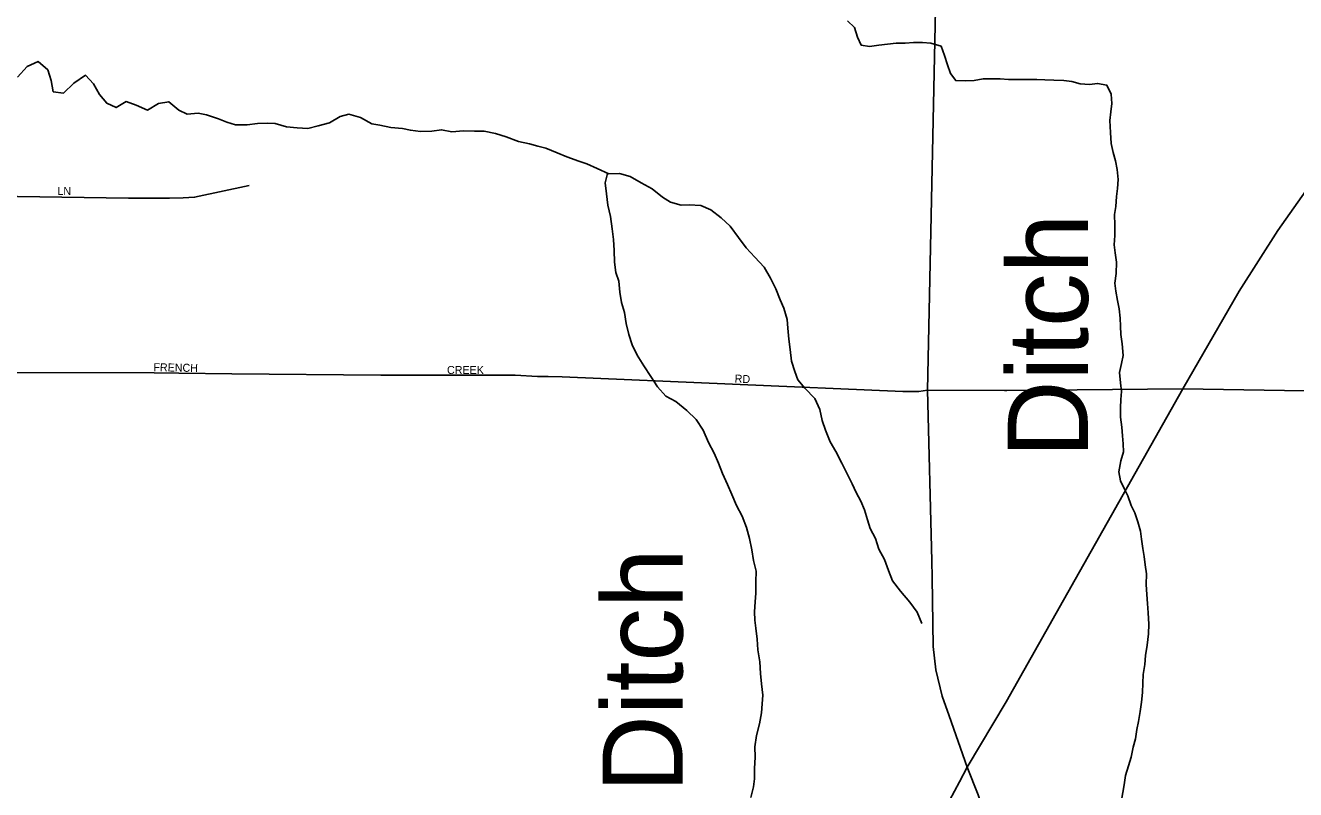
# Model space of a CAD drawing. Extents: x 1857828 to 2277390, y 930619 to 1324581.
# Drawn here: x 2078983 to 2086916, y 1254407 to 1259179 of the extents above; entities that cross this region are included whole.
import ezdxf

# ---------------------------------------------------------------- set-up
doc = ezdxf.new("R2010")
doc.units = 0
for name, color, linetype in [('GM_X_City_Street', 7, 'Continuous'), ('GM_X_City_Street_Text', 7, 'Continuous'), ('GM_X_Interstate_Route', 7, 'Continuous'), ('GM_X_Minor_River', 7, 'Continuous'), ('GM_X_Minor_River_Text', 7, 'Continuous'), ('GM_X_State_Route', 7, 'Continuous')]:
    doc.layers.add(name, color=color, linetype=linetype)

msp = doc.modelspace()

# ---------------------------------------------------------------- linework, layer by layer
at = {"layer": 'GM_X_City_Street'}
for points in [[(2077719.9, 1257943.4), (2077712, 1257953.5), (2077722.6, 1257995.4), (2077755.3, 1258035), (2077781.7, 1258054.7), (2077834.3, 1258084), (2077898.9, 1258107.2), (2077967.3, 1258118.2), (2078059.8, 1258126.9), (2078238.4, 1258120.3), (2079627.6, 1258100.3), (2079882.6, 1258100.7), (2079968.9, 1258103.4), (2080039.2, 1258106.4), (2080379.6, 1258179.7)], [(2077504.1, 1257013.4), (2077767.2, 1257013), (2077941.4, 1257012.8), (2079788.2, 1257010.4), (2079941, 1257007.1), (2080272.6, 1257002.7), (2081203, 1256995), (2082043, 1256995), (2082181.7, 1256987.6), (2082248, 1256987.9), (2082336.5, 1256984.3), (2084462.9, 1256893.9), (2084563.4, 1256892.4), (2084618, 1256900.9)], [(2084618, 1256900.9), (2085097.4, 1256898.9), (2085112.9, 1256899)], [(2085112.9, 1256899), (2086212.8, 1256909.8), (2087101.7, 1256895.5), (2087152.9, 1256895.5), (2087197.3, 1256895.6)]]:
    msp.add_lwpolyline(points, dxfattribs=at)
at = {"layer": 'GM_X_Interstate_Route'}
for points in [[(2084816.9, 1254455.7), (2084865.7, 1254546.9), (2085109.5, 1254955.1), (2085466.7, 1255590), (2086212.8, 1256909.8), (2086564.2, 1257519.8), (2086805.7, 1257898.5), (2086980.3, 1258145.7), (2087113.8, 1258312.5), (2087152.8, 1258356)], [(2082922.4, 1247787), (2082917.8, 1248492.3), (2082915.7, 1248723.5), (2082909.9, 1249544.5), (2082900.8, 1249796.2), (2082900.8, 1250037.7), (2082906.5, 1250255.4), (2082924.6, 1250470.8), (2082953, 1250656.8), (2082999.5, 1250894.9), (2083053.9, 1251136.4), (2083115.1, 1251339.3), (2083239.8, 1251639.8), (2083372.5, 1251905.1), (2084660.5, 1254163.7), (2084816.9, 1254455.7)]]:
    msp.add_lwpolyline(points, dxfattribs=at)
at = {"layer": 'GM_X_Minor_River'}
for points in [[(2084117.7, 1259207.3), (2084160.4, 1259165.6), (2084179.2, 1259105.5), (2084204, 1259055.5), (2084254.3, 1259048), (2084312.4, 1259056.7), (2084366.6, 1259061.3), (2084420.8, 1259067.9), (2084477, 1259068.6), (2084529.2, 1259073.2), (2084585.5, 1259071.8), (2084637.8, 1259068.3), (2084702.3, 1259049), (2084723.1, 1258990.9), (2084741.9, 1258932.8), (2084760.6, 1258878.8), (2084793.3, 1258834.9), (2084851.6, 1258833.5), (2084907.8, 1258836.2), (2084965.9, 1258844.8), (2085020.2, 1258845.4), (2085070.4, 1258846), (2085122.7, 1258840.6), (2085183, 1258841.2), (2085245.3, 1258841.9), (2085299.5, 1258840.5), (2085349.8, 1258839.1), (2085406, 1258837.7), (2085468.4, 1258834.3), (2085518.6, 1258828.9), (2085571.1, 1258813.4), (2085629.4, 1258810), (2085679.5, 1258816.6), (2085737.9, 1258805.2), (2085764.7, 1258749.2), (2085769.4, 1258691), (2085762, 1258638.6), (2085756.6, 1258586.3), (2085759.6, 1258509.9), (2085764.4, 1258441.7), (2085777.1, 1258385.5), (2085791.8, 1258333.4), (2085802.5, 1258279.3), (2085807.3, 1258217), (2085804, 1258160.7), (2085798.5, 1258110.4), (2085793.3, 1258048), (2085785.8, 1257997.7), (2085786.6, 1257931.3), (2085787.4, 1257867), (2085784.1, 1257808.7), (2085788.7, 1257758.5), (2085797.4, 1257700.3), (2085796.3, 1257630), (2085787, 1257569.6), (2085793.6, 1257519.4), (2085804.3, 1257461.2), (2085815, 1257409.1), (2085821.7, 1257350.8), (2085822.3, 1257300.6), (2085825, 1257248.4), (2085833.7, 1257190.2), (2085838.6, 1257117.9), (2085829.2, 1257067.5), (2085815.8, 1257011.1), (2085822.6, 1256946.8), (2085829.3, 1256892.6), (2085825.9, 1256842.3), (2085822.4, 1256792), (2085823.1, 1256733.8), (2085832, 1256669.5), (2085834.6, 1256617.3), (2085839.2, 1256567.1), (2085841.8, 1256516.9), (2085824.4, 1256460.4), (2085813.2, 1256391.9), (2085821.9, 1256335.8), (2085846.6, 1256287.8), (2085869.3, 1256241.8), (2085890.1, 1256181.7), (2085912.7, 1256135.8), (2085931.5, 1256079.7), (2085948.3, 1256021.6)], [(2078933.6, 1258856.6), (2078993.6, 1258923.1), (2079061.8, 1258953.4), (2079122.3, 1258901.4), (2079144.6, 1258835.1), (2079157, 1258764.8), (2079221.3, 1258757), (2079285.3, 1258819.5), (2079357.4, 1258868), (2079407.9, 1258813.9), (2079446.3, 1258747.7), (2079490.7, 1258693.6), (2079549.1, 1258665.6), (2079613.2, 1258704), (2079675.6, 1258682.1), (2079746, 1258650.2), (2079814.1, 1258690.6), (2079878.4, 1258702.8), (2079940.9, 1258650.8), (2079993.2, 1258624.8), (2080061.5, 1258631.1), (2080113.7, 1258621.2), (2080188.2, 1258595.3), (2080240.5, 1258575.4), (2080294.8, 1258557.5), (2080367.1, 1258557.7), (2080433.4, 1258566), (2080493.6, 1258568.2), (2080543.8, 1258566.3), (2080614.2, 1258546.5), (2080680.5, 1258538.7), (2080746.8, 1258534.8), (2080811.1, 1258551.1), (2080883.3, 1258571.5), (2080949.5, 1258609.9), (2081003.6, 1258624.1), (2081076, 1258604.3), (2081146.5, 1258564.3), (2081196.7, 1258556.4), (2081265.1, 1258542.6), (2081337.4, 1258534.8), (2081387.7, 1258524.9), (2081450, 1258517), (2081522.3, 1258519.3), (2081582.5, 1258527.5), (2081646.9, 1258513.7), (2081719.2, 1258519.9), (2081787.5, 1258518.1), (2081847.8, 1258518.3), (2081920.1, 1258504.5), (2081986.5, 1258482.6), (2082062.9, 1258454.7), (2082131.3, 1258438.8), (2082183.6, 1258425)], [(2082183.6, 1258425), (2082233.9, 1258413.1), (2082304.3, 1258383.1), (2082364.6, 1258359.2), (2082439.1, 1258331.3), (2082489.3, 1258315.4), (2082553.8, 1258285.5), (2082626.2, 1258251.5), (2082694.5, 1258253.8), (2082760.9, 1258235.9), (2082829.3, 1258195.9), (2082897.8, 1258158), (2082962.2, 1258105.9), (2083012.6, 1258075.9), (2083078.9, 1258056.1), (2083129.2, 1258058.2), (2083201.5, 1258054.4), (2083263.9, 1258028.5), (2083328.3, 1257978.5), (2083384.8, 1257926.4), (2083437.3, 1257854.2), (2083483.8, 1257790.1), (2083538.2, 1257732), (2083596.7, 1257669.8), (2083637.2, 1257601.6), (2083669.6, 1257533.4), (2083698, 1257465.2), (2083720.3, 1257413), (2083740.6, 1257342.7), (2083744.8, 1257288.5), (2083751.1, 1257220.1), (2083759.4, 1257155.8), (2083767.7, 1257083.5), (2083788.1, 1257017.3), (2083808.4, 1256965.1), (2083850.8, 1256915), (2083913.3, 1256848.8), (2083945.7, 1256780.6), (2083960, 1256712.3), (2083980.4, 1256652.1), (2084008.8, 1256579.8), (2084045.2, 1256517.6), (2084081.6, 1256445.4), (2084114, 1256383.2), (2084146.4, 1256317), (2084172.7, 1256262.8), (2084201.1, 1256208.6), (2084223.4, 1256154.4), (2084241.7, 1256092.2), (2084260, 1256038), (2084292.4, 1255975.8), (2084312.7, 1255909.5), (2084349.1, 1255843.3), (2084373.5, 1255775.1), (2084397.8, 1255710.8), (2084448.3, 1255646.7), (2084506.8, 1255578.5), (2084553.3, 1255514.4), (2084581.7, 1255444.1)], [(2082618.8, 1258255), (2082604.3, 1258195.2), (2082612.6, 1258126.9), (2082620.9, 1258056.6), (2082637.3, 1257986.3), (2082647.6, 1257909.9), (2082655.9, 1257841.6), (2082660.2, 1257773.3), (2082662.5, 1257701), (2082670.8, 1257636.7), (2082689.1, 1257582.5), (2082695.4, 1257514.2), (2082705.7, 1257449.9), (2082724, 1257385.6), (2082736.3, 1257317.3), (2082752.6, 1257249.1), (2082773, 1257184.8), (2082803.4, 1257120.6), (2082845.8, 1257054.4), (2082888.3, 1256986.2), (2082930.7, 1256922), (2082983.2, 1256863.9), (2083045.6, 1256830), (2083114.1, 1256773.9), (2083172.6, 1256717.8), (2083217, 1256651.6), (2083249.5, 1256575.4), (2083283.9, 1256509.1), (2083312.2, 1256444.9), (2083336.6, 1256380.7), (2083369, 1256312.5), (2083395.4, 1256250.2), (2083423.7, 1256182), (2083460.2, 1256115.8), (2083486.6, 1256043.5), (2083504.9, 1255975.2), (2083519.2, 1255904.9), (2083531.6, 1255838.6), (2083547.9, 1255770.4), (2083546.1, 1255704), (2083544.4, 1255633.7), (2083540.6, 1255579.4), (2083536.8, 1255517.1), (2083539.1, 1255464.8), (2083545.3, 1255414.6), (2083553.6, 1255346.3), (2083557.9, 1255280), (2083570.2, 1255205.6), (2083574.5, 1255133.3), (2083580.8, 1255067), (2083589.1, 1254996.7), (2083585.3, 1254942.4), (2083579.5, 1254886.1), (2083567.7, 1254817.7), (2083549.9, 1254745.3), (2083538.1, 1254674.9), (2083540.4, 1254610.6), (2083536.6, 1254540.2), (2083536.9, 1254473.9), (2083531.1, 1254423.7), (2083513.3, 1254357.3)], [(2085948.3, 1256021.6), (2085954.9, 1255971.4), (2085961.6, 1255913.2), (2085970.3, 1255863), (2085976.9, 1255810.8), (2085985.6, 1255754.6), (2085982.4, 1255688.3), (2085987.2, 1255626), (2085991.9, 1255569.8), (2085996.6, 1255511.5), (2085999.5, 1255441.2), (2085998.2, 1255380.9), (2085989, 1255308.4), (2085979.7, 1255244), (2085974.4, 1255187.6), (2085965.1, 1255125.2), (2085961.7, 1255072.9), (2085960.4, 1255014.6), (2085953.1, 1254954.2), (2085945.8, 1254895.8), (2085934.4, 1254833.4), (2085925, 1254783.1), (2085915.7, 1254724.7), (2085902.2, 1254672.2), (2085888.9, 1254609.8), (2085873.5, 1254555.3), (2085854.2, 1254494.8), (2085844.8, 1254436.4), (2085829.9, 1254341.8)]]:
    msp.add_lwpolyline(points, dxfattribs=at)
at = {"layer": 'GM_X_State_Route'}
for points in [[(2084646.1, 1255732.1), (2084644.6, 1255836.1), (2084618, 1256900.9), (2084730.2, 1262254.4), (2084733.5, 1262331.3)], [(2084752.3, 1254868.5), (2084709.3, 1254990.3), (2084668.5, 1255155.8), (2084652.2, 1255300.6), (2084646.1, 1255732.1)], [(2084865.7, 1254546.9), (2084752.3, 1254868.5)], [(2084564.3, 1252105.3), (2084570.6, 1252326.9), (2084594, 1252483.6), (2084645.5, 1252640.4), (2084848.8, 1253007.2), (2084992.7, 1253306.5), (2085041.5, 1253450.5), (2085066.4, 1253569.6), (2085075.5, 1253665.9), (2085076.6, 1253821.3), (2085064.2, 1253949.4), (2085030.1, 1254095.7), (2084933.8, 1254374.6), (2084865.7, 1254546.9)]]:
    msp.add_lwpolyline(points, dxfattribs=at)

# ---------------------------------------------------------------- texts
at = {"layer": 'GM_X_City_Street_Text'}
for s, rotation, p in [('LN', 0.00001, (2079183.1, 1258119.9)), ('FRENCH', 358.95627, (2079781.9, 1257020.1)), ('CREEK', 0.00001, (2081616.3, 1257002.5)), ('RD', 356.98842, (2083412, 1256949.7))]:
    msp.add_text(s, height=50, rotation=rotation, dxfattribs=at).set_placement(p)
at = {"layer": 'GM_X_Minor_River_Text'}
for height, rotation, p in [(500.35, 89.99075, (2085618.9, 1256478.7)), (500.38, 89.99154, (2083088, 1254388.6))]:
    msp.add_text('Ditch', height=height, rotation=rotation, dxfattribs=at).set_placement(p)

doc.saveas('drawing.dxf')
